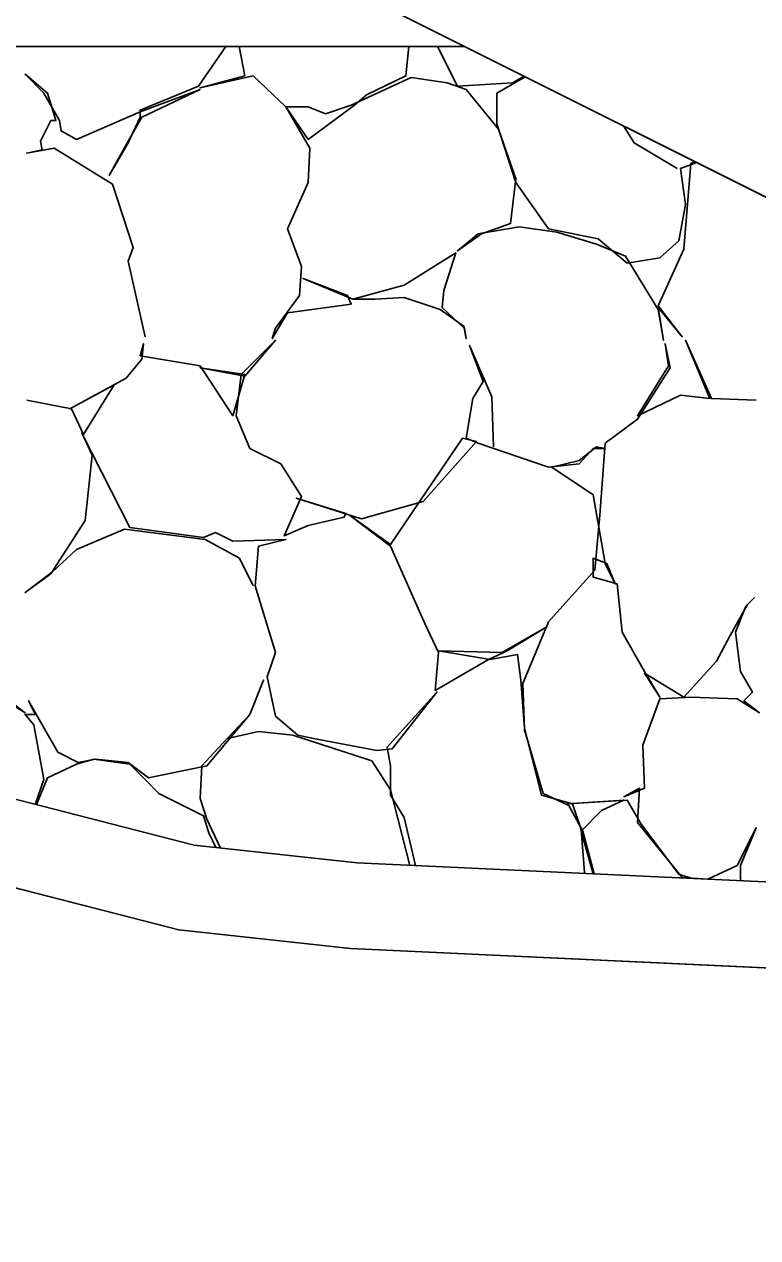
# Model space of a CAD drawing. Extents: x 1574 to 14903, y 7971 to 16537.
# Drawn here: x 14630.714 to 14632.851, y 9508.529 to 9512.064 of the extents above; entities that cross this region are included whole.
import ezdxf

# ---------------------------------------------------------------- set-up
doc = ezdxf.new("R2010")
doc.units = 0
for name, color, linetype in [('DESIGN - EARTHWORK - Shapes', 7, 'Continuous'), ('DESIGN - TRANSPORTATION - Proposed Layout Patterning', 7, 'Continuous'), ('DESIGN - TYPICAL - Finished Grade and Subgrade', 7, 'Continuous'), ('SURVEY - GROUND - Bottom of Topsoil Layer', 7, 'Continuous'), ('SURVEY - GROUND - Top of Ground', 7, 'Continuous')]:
    doc.layers.add(name, color=color, linetype=linetype)

msp = doc.modelspace()

# ---------------------------------------------------------------- linework, layer by layer
at = {"layer": 'DESIGN - EARTHWORK - Shapes'}
for points in [[(14622.9443, 9516.1875), (14623.3346, 9516.0443), (14623.805, 9515.9102), (14624.0623, 9509.9366), (14626.0777, 9509.8768), (14630.2225, 9509.9267), (14631.2091, 9509.6727), (14631.6838, 9509.6215), (14637.2745, 9509.3612), (14623.2284, 9516.3842), (14622, 9516.4088), (14620.9717, 9516.4294), (14622.721, 9515.3232)], [(14637.2745, 9509.3612), (14637.2745, 9509.1109), (14631.6646, 9509.3721), (14631.1643, 9509.426), (14630.1923, 9509.6763), (14626.0754, 9509.6268), (14624.0623, 9509.6865), (14624.0623, 9509.9366), (14626.0777, 9509.8768), (14630.2225, 9509.9267), (14631.2091, 9509.6727), (14631.6838, 9509.6215)]]:
    msp.add_lwpolyline(points, close=True, dxfattribs=at)
at = {"layer": 'DESIGN - TRANSPORTATION - Proposed Layout Patterning'}
msp.add_line((14631.9969, 9512), (14623.9734, 9512), dxfattribs=at)
msp.add_line((14631.9969, 9512), (14623.9734, 9512), dxfattribs=at)
for points in [[(14631.0663, 9511.1539), (14631.0163, 9511.3739), (14631.0313, 9511.4139), (14630.9713, 9511.5989), (14630.8013, 9511.7039), (14630.7213, 9511.6889), (14630.7663, 9511.6989), (14630.7613, 9511.7239), (14630.7913, 9511.7839), (14630.8063, 9511.7839), (14630.7813, 9511.8639), (14630.7163, 9511.9189), (14630.7713, 9511.8639), (14630.8163, 9511.7839), (14630.8213, 9511.7539), (14630.8663, 9511.7289), (14631.0513, 9511.8089), (14631.2263, 9511.8739), (14631.0563, 9511.7939), (14631.0163, 9511.7239), (14630.9613, 9511.6239), (14631.0163, 9511.7189), (14631.0513, 9511.7939), (14631.0513, 9511.8139), (14631.2213, 9511.8839), (14631.3014, 9512)], [(14631.0663, 9511.1539), (14631.0163, 9511.3739), (14631.0313, 9511.4139), (14630.9713, 9511.5989), (14630.8013, 9511.7039), (14630.7213, 9511.6889), (14630.7663, 9511.6989), (14630.7613, 9511.7239), (14630.7913, 9511.7839), (14630.8063, 9511.7839), (14630.7813, 9511.8639), (14630.7163, 9511.9189), (14630.7713, 9511.8639), (14630.8163, 9511.7839), (14630.8213, 9511.7539), (14630.8663, 9511.7289), (14631.0513, 9511.8089), (14631.2263, 9511.8739), (14631.0563, 9511.7939), (14631.0163, 9511.7239), (14630.9613, 9511.6239), (14631.0163, 9511.7189), (14631.0513, 9511.7939), (14631.0513, 9511.8139), (14631.2213, 9511.8839), (14631.3014, 9512)], [(14631.3399, 9512), (14631.3563, 9511.9139), (14631.2263, 9511.8789), (14631.3813, 9511.9139), (14631.4763, 9511.8239), (14631.5463, 9511.7039), (14631.5413, 9511.6039), (14631.4813, 9511.4689), (14631.5213, 9511.3589), (14631.5163, 9511.2739), (14631.4463, 9511.1789), (14631.4363, 9511.1489), (14631.4813, 9511.2239), (14631.6663, 9511.2489), (14631.6563, 9511.2739), (14631.5263, 9511.3239), (14631.6713, 9511.2639), (14631.7363, 9511.2639), (14631.8213, 9511.2689), (14631.9263, 9511.2339), (14631.9963, 9511.1839), (14632.0013, 9511.1489), (14631.9963, 9511.1789), (14631.9313, 9511.2389), (14631.9363, 9511.2889), (14631.9713, 9511.3989), (14631.8213, 9511.3039), (14631.6713, 9511.2639)], [(14631.3399, 9512), (14631.3563, 9511.9139), (14631.2263, 9511.8789), (14631.3813, 9511.9139), (14631.4763, 9511.8239), (14631.5463, 9511.7039), (14631.5413, 9511.6039), (14631.4813, 9511.4689), (14631.5213, 9511.3589), (14631.5163, 9511.2739), (14631.4463, 9511.1789), (14631.4363, 9511.1489), (14631.4813, 9511.2239), (14631.6663, 9511.2489), (14631.6563, 9511.2739), (14631.5263, 9511.3239), (14631.6713, 9511.2639), (14631.7363, 9511.2639), (14631.8213, 9511.2689), (14631.9263, 9511.2339), (14631.9963, 9511.1839), (14632.0013, 9511.1489), (14631.9963, 9511.1789), (14631.9313, 9511.2389), (14631.9363, 9511.2889), (14631.9713, 9511.3989), (14631.8213, 9511.3039), (14631.6713, 9511.2639)], [(14631.835, 9512), (14631.8263, 9511.9139), (14631.7113, 9511.8589), (14631.6763, 9511.8289), (14631.5413, 9511.7289), (14631.4763, 9511.8239), (14631.5413, 9511.8239), (14631.5913, 9511.8039), (14631.6663, 9511.8289), (14631.8413, 9511.9089), (14631.9463, 9511.8939), (14632.0013, 9511.8739), (14632.0963, 9511.7589), (14632.1463, 9511.6139), (14632.1313, 9511.4839), (14632.0463, 9511.4539), (14631.9763, 9511.4039), (14632.0363, 9511.4539), (14632.1563, 9511.4739), (14632.2663, 9511.4589), (14632.3813, 9511.4239), (14632.4663, 9511.3889), (14632.5613, 9511.2339), (14632.5763, 9511.1439), (14632.5613, 9511.2389), (14632.6313, 9511.1539), (14632.5613, 9511.2439), (14632.6363, 9511.4089), (14632.6563, 9511.6589), (14632.6684, 9511.6642)], [(14631.835, 9512), (14631.8263, 9511.9139), (14631.7113, 9511.8589), (14631.6763, 9511.8289), (14631.5413, 9511.7289), (14631.4763, 9511.8239), (14631.5413, 9511.8239), (14631.5913, 9511.8039), (14631.6663, 9511.8289), (14631.8413, 9511.9089), (14631.9463, 9511.8939), (14632.0013, 9511.8739), (14632.0963, 9511.7589), (14632.1463, 9511.6139), (14632.1313, 9511.4839), (14632.0463, 9511.4539), (14631.9763, 9511.4039), (14632.0363, 9511.4539), (14632.1563, 9511.4739), (14632.2663, 9511.4589), (14632.3813, 9511.4239), (14632.4663, 9511.3889), (14632.5613, 9511.2339), (14632.5763, 9511.1439), (14632.5613, 9511.2389), (14632.6313, 9511.1539), (14632.5613, 9511.2439), (14632.6363, 9511.4089), (14632.6563, 9511.6589), (14632.6684, 9511.6642)], [(14632.1703, 9511.9133), (14632.1363, 9511.8939), (14631.9763, 9511.8839), (14631.9183, 9512)], [(14632.1703, 9511.9133), (14632.1363, 9511.8939), (14631.9763, 9511.8839), (14631.9183, 9512)], [(14632.6725, 9511.6622), (14632.6663, 9511.6589), (14632.6263, 9511.6439), (14632.6413, 9511.5389), (14632.6213, 9511.4339), (14632.5663, 9511.3839), (14632.4713, 9511.3689), (14632.3863, 9511.4389), (14632.2413, 9511.4689), (14632.1463, 9511.6039), (14632.0913, 9511.7739), (14632.0913, 9511.8639), (14632.1734, 9511.9117)], [(14632.6725, 9511.6622), (14632.6663, 9511.6589), (14632.6263, 9511.6439), (14632.6413, 9511.5389), (14632.6213, 9511.4339), (14632.5663, 9511.3839), (14632.4713, 9511.3689), (14632.3863, 9511.4389), (14632.2413, 9511.4689), (14632.1463, 9511.6039), (14632.0913, 9511.7739), (14632.0913, 9511.8639), (14632.1734, 9511.9117)], [(14632.4601, 9511.7684), (14632.4913, 9511.7189), (14632.6163, 9511.6439)], [(14632.4601, 9511.7684), (14632.4913, 9511.7189), (14632.6163, 9511.6439)], [(14630.7213, 9510.9689), (14630.8513, 9510.9439), (14630.8863, 9510.8689), (14630.9763, 9511.0139), (14630.8463, 9510.9439), (14631.0113, 9511.0339), (14631.0563, 9511.0889), (14631.0613, 9511.1339), (14631.0513, 9511.0989), (14631.2263, 9511.0689), (14631.3213, 9510.9239), (14631.3563, 9511.0439), (14631.2263, 9511.0639), (14631.3563, 9511.0389), (14631.4463, 9511.1439), (14631.3463, 9511.0439), (14631.3313, 9510.9239), (14631.3713, 9510.8289), (14631.4613, 9510.7839), (14631.5213, 9510.6889), (14631.4713, 9510.5739), (14631.5413, 9510.6039), (14631.6463, 9510.6289), (14631.6513, 9510.6389), (14631.5063, 9510.6839), (14631.6963, 9510.6239), (14631.8763, 9510.6739), (14632.0313, 9510.8489), (14631.9913, 9510.8589), (14631.7813, 9510.5489), (14631.6613, 9510.6339), (14631.7813, 9510.5439), (14631.8813, 9510.3189), (14631.9213, 9510.2339), (14631.9113, 9510.1239), (14632.0663, 9510.2139), (14632.1213, 9510.2389), (14632.2363, 9510.3089), (14632.1063, 9510.2339), (14631.9213, 9510.2389), (14632.0713, 9510.2139), (14632.1513, 9510.2289), (14632.1613, 9510.1539), (14632.1713, 9510.0139), (14632.2213, 9509.8189), (14632.3113, 9509.7939), (14632.3363, 9509.7189), (14632.3463, 9509.5939), (14632.3437, 9509.5907)], [(14630.7213, 9510.9689), (14630.8513, 9510.9439), (14630.8863, 9510.8689), (14630.9763, 9511.0139), (14630.8463, 9510.9439), (14631.0113, 9511.0339), (14631.0563, 9511.0889), (14631.0613, 9511.1339), (14631.0513, 9511.0989), (14631.2263, 9511.0689), (14631.3213, 9510.9239), (14631.3563, 9511.0439), (14631.2263, 9511.0639), (14631.3563, 9511.0389), (14631.4463, 9511.1439), (14631.3463, 9511.0439), (14631.3313, 9510.9239), (14631.3713, 9510.8289), (14631.4613, 9510.7839), (14631.5213, 9510.6889), (14631.4713, 9510.5739), (14631.5413, 9510.6039), (14631.6463, 9510.6289), (14631.6513, 9510.6389), (14631.5063, 9510.6839), (14631.6963, 9510.6239), (14631.8763, 9510.6739), (14632.0313, 9510.8489), (14631.9913, 9510.8589), (14631.7813, 9510.5489), (14631.6613, 9510.6339), (14631.7813, 9510.5439), (14631.8813, 9510.3189), (14631.9213, 9510.2339), (14631.9113, 9510.1239), (14632.0663, 9510.2139), (14632.1213, 9510.2389), (14632.2363, 9510.3089), (14632.1063, 9510.2339), (14631.9213, 9510.2389), (14632.0713, 9510.2139), (14632.1513, 9510.2289), (14632.1613, 9510.1539), (14632.1713, 9510.0139), (14632.2213, 9509.8189), (14632.3113, 9509.7939), (14632.3363, 9509.7189), (14632.3463, 9509.5939), (14632.3437, 9509.5907)], [(14632.8013, 9509.5694), (14632.8013, 9509.6139), (14632.8463, 9509.7239), (14632.7913, 9509.6139), (14632.7063, 9509.5739), (14632.6313, 9509.5789), (14632.5013, 9509.7389), (14632.5063, 9509.8389), (14632.4613, 9509.8139), (14632.5213, 9509.8389), (14632.5163, 9509.9639), (14632.5663, 9510.0989), (14632.6563, 9510.1039), (14632.7913, 9510.0989), (14632.8563, 9510.0589), (14632.8113, 9510.0939), (14632.8363, 9510.1189), (14632.8013, 9510.1789), (14632.7863, 9510.2939), (14632.8163, 9510.3689), (14632.8413, 9510.3939), (14632.8213, 9510.3739), (14632.7713, 9510.2839), (14632.7313, 9510.2089), (14632.6363, 9510.1039), (14632.5213, 9510.1739), (14632.5663, 9510.1039), (14632.5213, 9510.1789), (14632.4563, 9510.2939), (14632.4413, 9510.4339), (14632.3713, 9510.4539), (14632.3713, 9510.5089), (14632.4113, 9510.4939), (14632.4363, 9510.4339), (14632.4063, 9510.4939), (14632.3713, 9510.6939), (14632.2513, 9510.7739), (14632.3313, 9510.7939), (14632.3813, 9510.8339), (14632.4063, 9510.8289), (14632.3713, 9510.8289), (14632.3313, 9510.7839), (14632.2413, 9510.7739), (14632.0363, 9510.8439), (14632.0013, 9510.8589), (14632.0213, 9510.9739), (14632.0513, 9511.0239), (14632.0113, 9511.1289), (14632.0763, 9510.9789), (14632.0813, 9510.8339)], [(14632.8013, 9509.5694), (14632.8013, 9509.6139), (14632.8463, 9509.7239), (14632.7913, 9509.6139), (14632.7063, 9509.5739), (14632.6313, 9509.5789), (14632.5013, 9509.7389), (14632.5063, 9509.8389), (14632.4613, 9509.8139), (14632.5213, 9509.8389), (14632.5163, 9509.9639), (14632.5663, 9510.0989), (14632.6563, 9510.1039), (14632.7913, 9510.0989), (14632.8563, 9510.0589), (14632.8113, 9510.0939), (14632.8363, 9510.1189), (14632.8013, 9510.1789), (14632.7863, 9510.2939), (14632.8163, 9510.3689), (14632.8413, 9510.3939), (14632.8213, 9510.3739), (14632.7713, 9510.2839), (14632.7313, 9510.2089), (14632.6363, 9510.1039), (14632.5213, 9510.1739), (14632.5663, 9510.1039), (14632.5213, 9510.1789), (14632.4563, 9510.2939), (14632.4413, 9510.4339), (14632.3713, 9510.4539), (14632.3713, 9510.5089), (14632.4113, 9510.4939), (14632.4363, 9510.4339), (14632.4063, 9510.4939), (14632.3713, 9510.6939), (14632.2513, 9510.7739), (14632.3313, 9510.7939), (14632.3813, 9510.8339), (14632.4063, 9510.8289), (14632.3713, 9510.8289), (14632.3313, 9510.7839), (14632.2413, 9510.7739), (14632.0363, 9510.8439), (14632.0013, 9510.8589), (14632.0213, 9510.9739), (14632.0513, 9511.0239), (14632.0113, 9511.1289), (14632.0763, 9510.9789), (14632.0813, 9510.8339)], [(14632.8463, 9510.9689), (14632.7163, 9510.9739), (14632.6413, 9511.1439), (14632.7113, 9510.9739), (14632.6263, 9510.9839), (14632.5013, 9510.9239), (14632.5913, 9511.0689), (14632.5813, 9511.1339), (14632.5963, 9511.0639), (14632.5013, 9510.9139), (14632.4063, 9510.8439), (14632.3913, 9510.6339), (14632.3763, 9510.4739), (14632.2413, 9510.3239), (14632.1663, 9510.1439), (14632.1713, 9510.0089), (14632.2263, 9509.8239), (14632.3013, 9509.7889), (14632.3413, 9509.7139), (14632.375, 9509.5893)], [(14632.8463, 9510.9689), (14632.7163, 9510.9739), (14632.6413, 9511.1439), (14632.7113, 9510.9739), (14632.6263, 9510.9839), (14632.5013, 9510.9239), (14632.5913, 9511.0689), (14632.5813, 9511.1339), (14632.5963, 9511.0639), (14632.5013, 9510.9139), (14632.4063, 9510.8439), (14632.3913, 9510.6339), (14632.3763, 9510.4739), (14632.2413, 9510.3239), (14632.1663, 9510.1439), (14632.1713, 9510.0089), (14632.2263, 9509.8239), (14632.3013, 9509.7889), (14632.3413, 9509.7139), (14632.375, 9509.5893)], [(14631.8541, 9509.6135), (14631.8213, 9509.7539), (14631.7813, 9509.8189), (14631.7813, 9509.9039), (14631.7713, 9509.9589), (14631.9163, 9510.1189), (14631.7863, 9509.9539), (14631.7413, 9509.9489), (14631.5563, 9509.9839), (14631.5113, 9509.9939), (14631.4463, 9510.0489), (14631.4213, 9510.1639), (14631.4463, 9510.2339), (14631.3863, 9510.4289), (14631.3963, 9510.5439), (14631.4763, 9510.5639), (14631.3213, 9510.5589), (14631.2713, 9510.5839), (14631.2363, 9510.5689), (14631.0213, 9510.5989), (14630.9113, 9510.8139), (14630.8813, 9510.8739), (14630.9113, 9510.8089), (14630.8913, 9510.6189), (14630.7913, 9510.4639), (14630.7163, 9510.4089), (14630.7963, 9510.4689), (14630.8663, 9510.5339), (14631.0063, 9510.5939), (14631.2413, 9510.5639), (14631.3413, 9510.5089), (14631.3813, 9510.4289)], [(14631.8541, 9509.6135), (14631.8213, 9509.7539), (14631.7813, 9509.8189), (14631.7813, 9509.9039), (14631.7713, 9509.9589), (14631.9163, 9510.1189), (14631.7863, 9509.9539), (14631.7413, 9509.9489), (14631.5563, 9509.9839), (14631.5113, 9509.9939), (14631.4463, 9510.0489), (14631.4213, 9510.1639), (14631.4463, 9510.2339), (14631.3863, 9510.4289), (14631.3963, 9510.5439), (14631.4763, 9510.5639), (14631.3213, 9510.5589), (14631.2713, 9510.5839), (14631.2363, 9510.5689), (14631.0213, 9510.5989), (14630.9113, 9510.8139), (14630.8813, 9510.8739), (14630.9113, 9510.8089), (14630.8913, 9510.6189), (14630.7913, 9510.4639), (14630.7163, 9510.4089), (14630.7963, 9510.4689), (14630.8663, 9510.5339), (14631.0063, 9510.5939), (14631.2413, 9510.5639), (14631.3413, 9510.5089), (14631.3813, 9510.4289)], [(14630.7457, 9509.792), (14630.7713, 9509.8639), (14630.7413, 9510.0239), (14630.7163, 9510.0539), (14630.7463, 9510.0539), (14630.7263, 9510.0939), (14630.8113, 9509.9439), (14630.8713, 9509.9139), (14630.9213, 9509.9239), (14631.0163, 9509.9139), (14631.0763, 9509.8689), (14631.2463, 9509.9039), (14631.3713, 9510.0539), (14631.4113, 9510.1539), (14631.3713, 9510.0539), (14631.2913, 9509.9689), (14631.2313, 9509.9039), (14631.2263, 9509.8089), (14631.2463, 9509.7489), (14631.2853, 9509.6645)], [(14630.7457, 9509.792), (14630.7713, 9509.8639), (14630.7413, 9510.0239), (14630.7163, 9510.0539), (14630.7463, 9510.0539), (14630.7263, 9510.0939), (14630.8113, 9509.9439), (14630.8713, 9509.9139), (14630.9213, 9509.9239), (14631.0163, 9509.9139), (14631.0763, 9509.8689), (14631.2463, 9509.9039), (14631.3713, 9510.0539), (14631.4113, 9510.1539), (14631.3713, 9510.0539), (14631.2913, 9509.9689), (14631.2313, 9509.9039), (14631.2263, 9509.8089), (14631.2463, 9509.7489), (14631.2853, 9509.6645)], [(14630.6513, 9510.0989), (14630.7163, 9510.0589), (14630.6713, 9510.0939)], [(14630.6513, 9510.0989), (14630.7163, 9510.0589), (14630.6713, 9510.0939)], [(14631.3063, 9509.9839), (14631.3963, 9510.0039), (14631.4963, 9509.9939), (14631.7263, 9509.9189), (14631.7813, 9509.8339), (14631.8374, 9509.6143)], [(14631.3063, 9509.9839), (14631.3963, 9510.0039), (14631.4963, 9509.9939), (14631.7263, 9509.9189), (14631.7813, 9509.8339), (14631.8374, 9509.6143)], [(14631.2721, 9509.6659), (14631.2513, 9509.7089), (14631.2363, 9509.7589), (14631.1063, 9509.8239), (14631.0663, 9509.8639), (14631.0213, 9509.9089), (14630.9163, 9509.9239), (14630.8663, 9509.9089), (14630.7813, 9509.8689), (14630.7492, 9509.7911)], [(14631.2721, 9509.6659), (14631.2513, 9509.7089), (14631.2363, 9509.7589), (14631.1063, 9509.8239), (14631.0663, 9509.8639), (14631.0213, 9509.9089), (14630.9163, 9509.9239), (14630.8663, 9509.9089), (14630.7813, 9509.8689), (14630.7492, 9509.7911)], [(14632.3717, 9509.5894), (14632.3363, 9509.7139), (14632.3963, 9509.7739), (14632.4613, 9509.8039), (14632.2963, 9509.7939), (14632.4713, 9509.8039), (14632.5113, 9509.7339), (14632.6213, 9509.5889), (14632.6599, 9509.576)], [(14632.3717, 9509.5894), (14632.3363, 9509.7139), (14632.3963, 9509.7739), (14632.4613, 9509.8039), (14632.2963, 9509.7939), (14632.4713, 9509.8039), (14632.5113, 9509.7339), (14632.6213, 9509.5889), (14632.6599, 9509.576)]]:
    msp.add_lwpolyline(points, dxfattribs=at)
at = {"layer": 'DESIGN - TYPICAL - Finished Grade and Subgrade'}
for p, q in [((14623.2284, 9516.3842), (14631.9969, 9512)), ((14623.9734, 9512), (14631.9969, 9512)), ((14631.9969, 9512), (14637.2745, 9509.3612))]:
    msp.add_line(p, q, dxfattribs=at)
at = {"layer": 'SURVEY - GROUND - Bottom of Topsoil Layer'}
msp.add_lwpolyline([(14624.0623, 9509.6865), (14626.0754, 9509.6268), (14630.1923, 9509.6763), (14631.1643, 9509.426), (14631.6646, 9509.3721), (14640.2005, 9508.9747), (14644.4296, 9508.6782), (14650.0829, 9508.5295), (14651.1726, 9508.5408), (14656.8893, 9510.4754), (14664.7019, 9512.6856), (14667.1668, 9513.4093), (14670.6047, 9513.2744), (14676.7037, 9513.2521), (14676.977, 9513.2565), (14685.3905, 9509.9383), (14686.4816, 9510.0756), (14688.9789, 9510.2212), (14692.9133, 9510.5929), (14694.518, 9510.7981), (14703.372, 9511.0237), (14717.8132, 9511.1442), (14735.4102, 9511.1338), (14737.1028, 9511.1859)], dxfattribs=at)
at = {"layer": 'SURVEY - GROUND - Top of Ground'}
msp.add_lwpolyline([(14601.9613, 9518.3321), (14612.4448, 9518.1879), (14612.8727, 9518.1742), (14615.1945, 9518.1137), (14615.7772, 9518.0694), (14618.2845, 9517.549), (14618.8843, 9517.2003), (14619.4633, 9516.9587), (14620.287, 9516.6495), (14620.8862, 9516.4834), (14622.721, 9515.3232), (14622.9443, 9516.1875), (14623.3346, 9516.0443), (14623.805, 9515.9102), (14624.0623, 9509.9366), (14626.0776, 9509.8768), (14630.2225, 9509.9267), (14631.2091, 9509.6727), (14631.6838, 9509.6215), (14640.2151, 9509.2243), (14644.4416, 9508.9279), (14650.0849, 9508.7795)], dxfattribs=at)
msp.add_lwpolyline([(14601.9613, 9518.3321), (14612.4448, 9518.1879), (14612.8727, 9518.1742), (14615.1945, 9518.1137), (14615.7772, 9518.0694), (14618.2845, 9517.549), (14618.8843, 9517.2003), (14619.4633, 9516.9587), (14620.287, 9516.6495), (14620.8862, 9516.4834), (14622.721, 9515.3232), (14622.9443, 9516.1875), (14623.3346, 9516.0443), (14623.805, 9515.9102), (14624.0623, 9509.9366), (14626.0776, 9509.8768), (14630.2225, 9509.9267), (14631.2091, 9509.6727), (14631.6838, 9509.6215), (14640.2151, 9509.2243), (14644.4416, 9508.9279), (14650.0849, 9508.7795)], dxfattribs=at)

doc.saveas('drawing.dxf')
